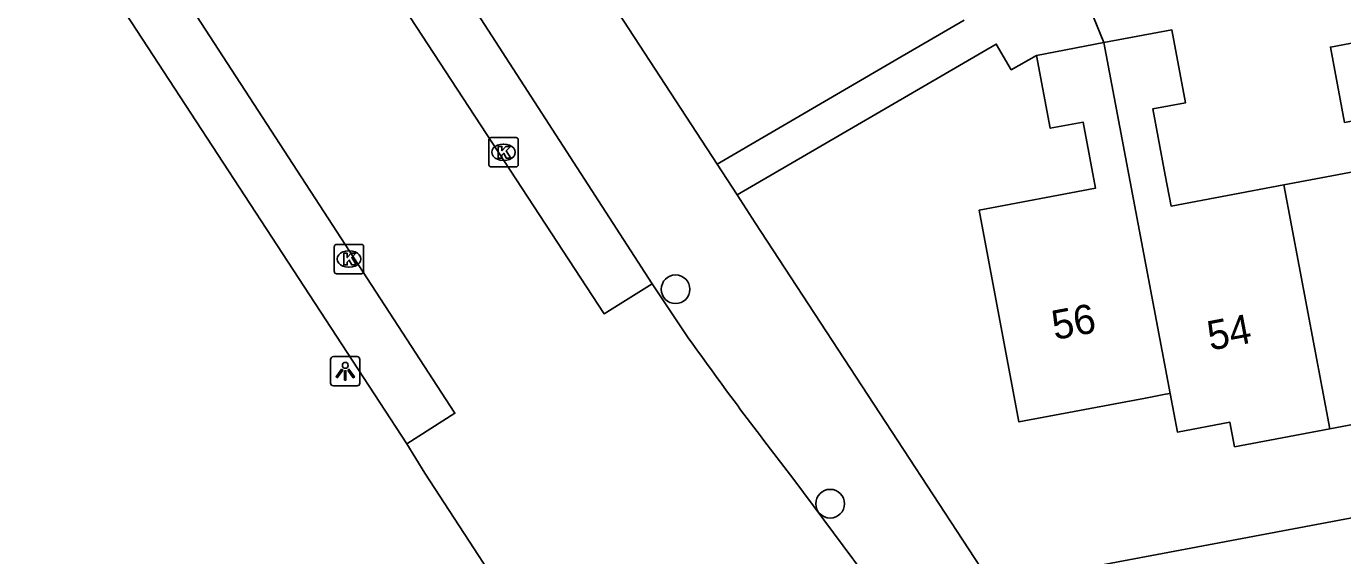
# Model space of a CAD drawing. Extents: x 158352 to 159489, y 383828 to 384597.
# Drawn here: x 158639.39 to 158684.3, y 384058.04 to 384076.1 of the extents above; entities that cross this region are included whole.
import ezdxf

# ---------------------------------------------------------------- set-up
doc = ezdxf.new("R2010")
doc.units = 0
for name, color, linetype in [('IMGEO_Boom', 7, 'Continuous'), ('IMGEO_Kolk', 7, 'Continuous'), ('IMGEO_Lichtpunt', 7, 'Continuous'), ('IMGEO_Pand', 7, 'Continuous'), ('IMGEO_Pand_nummerreeks', 7, 'Continuous'), ('IMGEO_Parkeervlak_open', 7, 'Continuous'), ('IMGEO_Rijbaan_lokaal_open', 7, 'Continuous'), ('IMGEO_Voetpad_open', 7, 'Continuous')]:
    doc.layers.add(name, color=color, linetype=linetype)

msp = doc.modelspace()

# ---------------------------------------------------------------- linework, layer by layer
at = {"layer": 'IMGEO_Boom'}
for centre in [(158661.542, 384067.131), (158666.818, 384059.814)]:
    msp.add_circle(centre, 0.489, dxfattribs=at)
at = {"layer": 'IMGEO_Kolk'}
for p, q in [((158655.172, 384071.381), (158655.172, 384072.233)), ((158655.247, 384072.307), (158656.099, 384072.307)), ((158656.173, 384072.233), (158656.173, 384071.381)), ((158655.66, 384072.087), (158655.685, 384072.087)), ((158655.683, 384071.527), (158655.658, 384071.527)), ((158656.099, 384071.307), (158655.247, 384071.307)), ((158649.974, 384068.663), (158650.826, 384068.663)), ((158649.899, 384067.737), (158649.899, 384068.589)), ((158650.387, 384068.443), (158650.412, 384068.443)), ((158650.9, 384068.589), (158650.9, 384067.737)), ((158650.41, 384067.883), (158650.385, 384067.883)), ((158650.826, 384067.663), (158649.974, 384067.663))]:
    msp.add_line(p, q, dxfattribs=at)
for points in [[(158655.172, 384071.381), (158655.172, 384072.233)], [(158655.247, 384072.307), (158656.099, 384072.307)], [(158656.173, 384072.233), (158656.173, 384071.381)], [(158655.493, 384072.007), (158655.616, 384072.007), (158655.616, 384071.856), (158655.746, 384072.007), (158655.91, 384072.007), (158655.764, 384071.856), (158655.917, 384071.607), (158655.765, 384071.607), (158655.68, 384071.771), (158655.616, 384071.704), (158655.616, 384071.607), (158655.493, 384071.607), (158655.493, 384072.007)], [(158656.099, 384071.307), (158655.247, 384071.307)], [(158649.974, 384068.663), (158650.826, 384068.663)], [(158649.899, 384067.737), (158649.899, 384068.589)], [(158650.22, 384068.363), (158650.343, 384068.363), (158650.343, 384068.212), (158650.473, 384068.363), (158650.637, 384068.363), (158650.491, 384068.212), (158650.644, 384067.963), (158650.492, 384067.963), (158650.407, 384068.127), (158650.343, 384068.06), (158650.343, 384067.963), (158650.22, 384067.963), (158650.22, 384068.363)], [(158650.9, 384068.589), (158650.9, 384067.737)], [(158650.826, 384067.663), (158649.974, 384067.663)]]:
    msp.add_lwpolyline(points, dxfattribs=at)
for centre, start, end in [((158655.249, 384072.231), 91.552, 178.448), ((158655.249, 384072.231), 91.552, 178.448), ((158656.097, 384072.231), 1.552, 88.448), ((158656.097, 384072.231), 1.552, 88.448), ((158655.249, 384071.383), 181.552, 268.448), ((158655.249, 384071.383), 181.552, 268.448), ((158656.097, 384071.383), 271.552, 358.448), ((158656.097, 384071.383), 271.552, 358.448), ((158649.976, 384068.587), 91.552, 178.448), ((158649.976, 384068.587), 91.552, 178.448), ((158650.824, 384068.587), 1.552, 88.448), ((158650.824, 384068.587), 1.552, 88.448), ((158649.976, 384067.739), 181.552, 268.448), ((158649.976, 384067.739), 181.552, 268.448), ((158650.824, 384067.739), 271.552, 358.448), ((158650.824, 384067.739), 271.552, 358.448)]:
    msp.add_arc(centre, 0.0765, start, end, dxfattribs=at)
for centre, major_axis, ratio, start_param, end_param in [((158655.659, 384071.807), (-0.387, 0.002), 0.722429, 4.712389, 7.853982), ((158655.684, 384071.807), (-0.39, 0.002), 0.717154, 1.570796, 4.712389), ((158650.386, 384068.163), (-0.387, 0.002), 0.722429, 4.712389, 7.853982), ((158650.411, 384068.163), (-0.39, 0.002), 0.717154, 1.570796, 4.712389)]:
    msp.add_ellipse(centre, major_axis=major_axis, ratio=ratio, start_param=start_param, end_param=end_param, dxfattribs=at)
at = {"layer": 'IMGEO_Lichtpunt'}
for p, q in [((158649.774, 384064.737), (158649.774, 384063.93)), ((158649.774, 384064.737), (158649.774, 384063.93)), ((158650.676, 384064.832), (158649.868, 384064.832)), ((158650.676, 384064.832), (158649.868, 384064.832)), ((158650.77, 384063.93), (158650.77, 384064.737)), ((158650.77, 384063.93), (158650.77, 384064.737)), ((158649.868, 384063.836), (158650.676, 384063.836)), ((158649.868, 384063.836), (158650.676, 384063.836))]:
    msp.add_line(p, q, dxfattribs=at)
for points in [[(158650.148, 384064.401), (158650.187, 384064.373), (158649.999, 384064.111), (158649.961, 384064.138), (158650.148, 384064.401)], [(158650.25, 384064.353), (158650.297, 384064.353), (158650.297, 384064.031), (158650.25, 384064.031), (158650.25, 384064.353)], [(158650.36, 384064.373), (158650.398, 384064.4), (158650.585, 384064.138), (158650.546, 384064.11), (158650.36, 384064.373)]]:
    msp.add_lwpolyline(points, dxfattribs=at)
msp.add_circle((158650.273, 384064.535), 0.0994, dxfattribs=at)
for centre, start, end in [((158649.868, 384064.737), 90, 180), ((158649.868, 384064.737), 90, 180), ((158650.676, 384064.737), 0, 90), ((158650.676, 384064.737), 0, 90), ((158649.868, 384063.93), 180, 270), ((158649.868, 384063.93), 180, 270), ((158650.676, 384063.93), 270, 0), ((158650.676, 384063.93), 270, 360)]:
    msp.add_arc(centre, 0.0946, start, end, dxfattribs=at)
at = {"layer": 'IMGEO_Pand'}
for points in [[(158676.156, 384075.548), (158678.476, 384075.985), (158678.945, 384073.499), (158677.825, 384073.288), (158678.251, 384071.028), (158678.45, 384069.973), (158682.295, 384070.696)], [(158682.295, 384070.696), (158685.997, 384071.393), (158685.682, 384073.069), (158684.372, 384072.823), (158683.888, 384075.399), (158686.532, 384075.896)], [(158673.857, 384075.114), (158676.156, 384075.548)], [(158678.419, 384063.577), (158676.156, 384075.548)], [(158678.419, 384063.577), (158678.255, 384063.546), (158677.575, 384063.418), (158673.26, 384062.605), (158671.899, 384069.828), (158675.87, 384070.577), (158675.445, 384072.838), (158674.325, 384072.627), (158673.857, 384075.114)], [(158682.295, 384070.696), (158683.869, 384062.37)], [(158688.745, 384064.185), (158686.825, 384063.823), (158686.988, 384062.958), (158683.869, 384062.37)], [(158683.869, 384062.37), (158680.616, 384061.757), (158680.458, 384062.596), (158678.668, 384062.259), (158678.419, 384063.577)]]:
    msp.add_lwpolyline(points, dxfattribs=at)
at = {"layer": 'IMGEO_Parkeervlak_open'}
msp.add_lwpolyline([(158652.371, 384061.856), (158639.475, 384081.612)], dxfattribs=at)
at = {"layer": 'IMGEO_Rijbaan_lokaal_open'}
for points in [[(158644.468, 384088.685), (158659.101, 384066.295), (158660.748, 384067.316)], [(158652.371, 384061.856), (158654.012, 384062.903), (158639.39, 384085.412)], [(158660.748, 384067.316), (158661.998, 384065.445)], [(158655.157, 384057.519), (158652.992, 384060.857), (158652.371, 384061.856)], [(158665.58, 384060.64), (158669.635, 384055.184), (158674.23, 384050.115)]]:
    msp.add_lwpolyline(points, dxfattribs=at)
msp.add_arc((158771.869, 384143.613), 134.84, 215.43014, 217.97696, dxfattribs=at)
at = {"layer": 'IMGEO_Voetpad_open'}
for points in [[(158650.651, 384093.56), (158650.222, 384090.931), (158662.957, 384071.401)], [(158660.748, 384067.316), (158648.224, 384086.702), (158647.894, 384087.075), (158647.267, 384087.536), (158645.649, 384087.897)], [(158683.928, 384082.372), (158684.984, 384080.601), (158680.306, 384078.814), (158675.801, 384076.42), (158676.156, 384075.548)], [(158662.957, 384071.401), (158669.142, 384075.003), (158671.394, 384076.315)], [(158673.857, 384075.114), (158672.994, 384074.622), (158672.483, 384075.499), (158663.643, 384070.349)], [(158662.957, 384071.401), (158663.643, 384070.349)], [(158663.643, 384070.349), (158664.261, 384069.402), (158672.362, 384057.021)], [(158672.362, 384057.021), (158694.645, 384061.222)]]:
    msp.add_lwpolyline(points, dxfattribs=at)

# ---------------------------------------------------------------- texts
at = {"layer": 'IMGEO_Pand_nummerreeks'}
for s, rotation, p in [('56', 10.6685, (158674.48, 384065.398)), ('54', 10.7716, (158679.788, 384065.037))]:
    msp.add_text(s, height=1, rotation=rotation, dxfattribs=at).set_placement(p)

doc.saveas('drawing.dxf')
